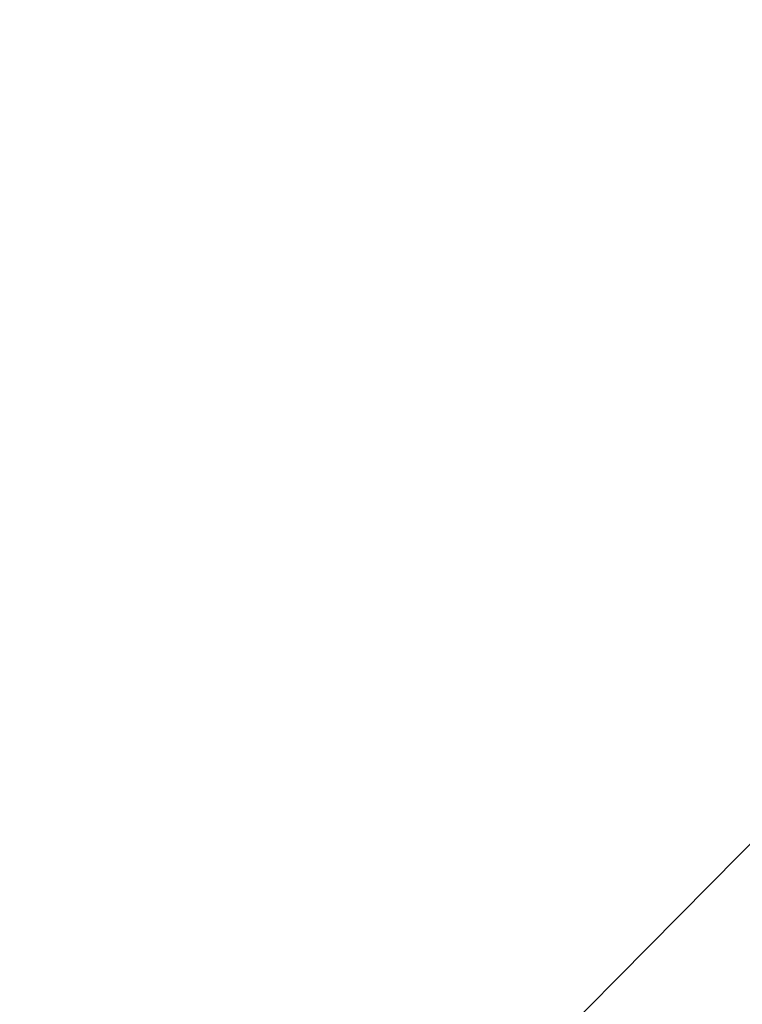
# Model space of a CAD drawing. Extents: x 10527 to 38813, y 13847 to 37526.
# Tile 357 of 656: x 35453.18 to 35454.73, y 36327.82 to 36329.93. Entities that reach past the tile are written whole.
import ezdxf

# ---------------------------------------------------------------- set-up
doc = ezdxf.new("R2010")
doc.units = 0
doc.header["$LTSCALE"] = 0.5
doc.header["$MEASUREMENT"] = 0
doc.linetypes.add('CONTI', pattern=[0])
doc.layers.add('.', color=7, linetype='Continuous', lineweight=15)
doc.layers.add('GORIZDEFAULT', color=32, linetype='CONTI')

# ---------------------------------------------------------------- blocks, each defined once
blk = doc.blocks.new('gergrgrre')
at = {"layer": 'GORIZDEFAULT', "color": 32}
blk.add_polyline3d([(360285.766, 4200427.0221, 539), (360287.26, 4200428.04, 539), (360289.1, 4200429.34, 539), (360290.93, 4200430.68, 539), (360292.69, 4200432.04, 539), (360294.37, 4200433.39, 539), (360295.95, 4200434.71, 539), (360297.41, 4200435.99, 539), (360298.75, 4200437.19, 539), (360299.93, 4200438.29, 539), (360300.95, 4200439.29, 539), (360301.8, 4200440.15, 539), (360302.5, 4200440.91, 539), (360303.09, 4200441.6, 539), (360303.61, 4200442.25, 539), (360304.09, 4200442.89, 539), (360304.56, 4200443.56, 539), (360305.06, 4200444.28, 539), (360305.62, 4200445.08, 539), (360306.25, 4200445.95, 539), (360306.93, 4200446.88, 539), (360307.66, 4200447.84, 539), (360308.45, 4200448.83, 539)], dxfattribs=at)

msp = doc.modelspace()

# ---------------------------------------------------------------- hatches: boundary and pattern name
at = {"layer": '.', "ltscale": 0.149071}
h = msp.add_hatch(color=256, dxfattribs=at)
h.dxf.hatch_style = 1
h.set_gradient(color1=(255, 255, 255), tint=1)
h.paths.add_polyline_path([(35043.2971, 36082.0132), (36343.2971, 36082.0132), (36343.2971, 37217.0132), (35043.2971, 37217.0132)])
h.paths.add_polyline_path([(35058.2971, 37202.0132), (36328.2971, 37202.0132), (36328.2971, 36097.0132), (35058.2971, 36097.0132)], flags=16)

# ---------------------------------------------------------------- block references
at = {"linetype": 'Continuous'}
msp.add_blockref('gergrgrre', (-324846.9437, -4164111.8779), dxfattribs=at)

doc.saveas('drawing.dxf')
